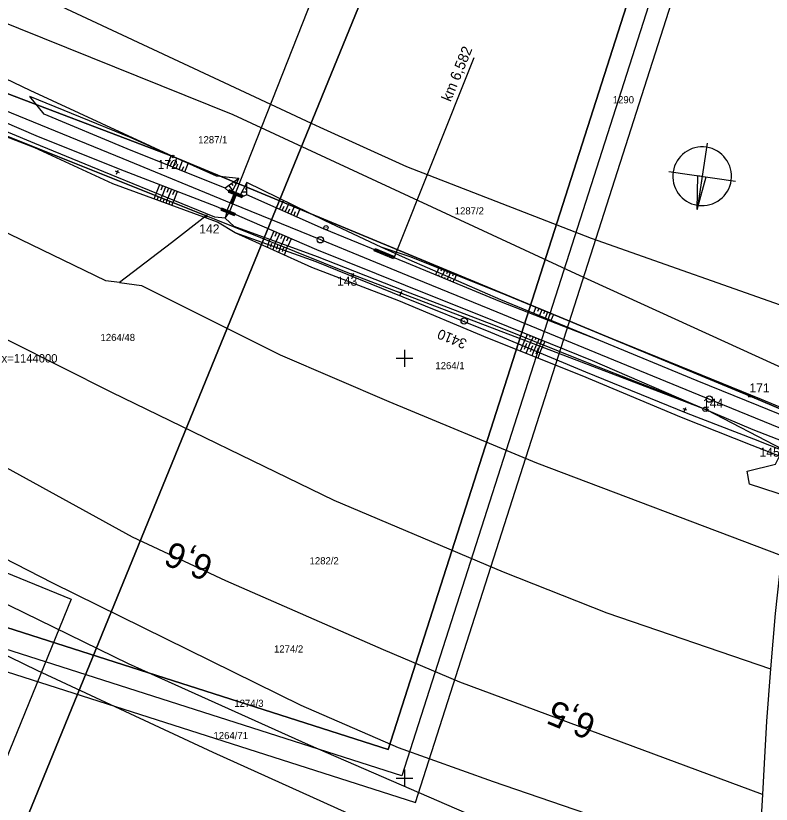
# Model space of a CAD drawing. Extents: x -779302 to -774398, y -1144902 to -1142831.
# Drawn here: x -776792.6 to -776612.7, y -1144106.2 to -1143918.4 of the extents above; entities that cross this region are included whole.
import ezdxf

# ---------------------------------------------------------------- set-up
doc = ezdxf.new("R2010")
doc.units = 0
for name, color, linetype in [('hektosit - Vrstva 5', 7, 'Continuous'), ('Hranice parcel', 7, 'Continuous'), ('legenda I_5_2 - Vrstva 1', 7, 'Continuous'), ('legenda I_5_2 - Vrstva 53', 7, 'Continuous'), ('Parcelní čísla', 7, 'Continuous'), ('SŽDC', 7, 'Continuous'), ('Vrstva 1', 7, 'Continuous'), ('Vrstva 21', 7, 'Continuous'), ('zjednodus_g_situ-seda - Vrstva 1', 7, 'Continuous'), ('zjednodus_g_situ-seda - Vrstva 17', 7, 'Continuous'), ('zjednodus_g_situ-seda - Vrstva 19', 7, 'Continuous'), ('zjednodus_g_situ-seda - Vrstva 36', 7, 'Continuous'), ('zjednodus_g_situ-seda - Vrstva 48', 7, 'Continuous'), ('zjednodus_g_situ-seda - Vrstva 49', 7, 'Continuous'), ('zjednodus_g_situ-seda - Vrstva 63', 7, 'Continuous'), ('zjednodus_g_situ-seda - Vrstva 7', 7, 'Continuous'), ('zjednodus_g_situ-seda - Vrstva 9', 7, 'Continuous')]:
    doc.layers.add(name, color=color, linetype=linetype)

msp = doc.modelspace()

# ---------------------------------------------------------------- linework, layer by layer
at = {"layer": 'hektosit - Vrstva 5'}
for p, q in [((-776700, -1143998), (-776700, -1144002)), ((-776702, -1144000), (-776698, -1144000)), ((-776700, -1144098), (-776700, -1144102)), ((-776702, -1144100), (-776698, -1144100))]:
    msp.add_line(p, q, dxfattribs=at)
at = {"layer": 'Hranice parcel'}
for p, q in [((-776606.15, -1144004.1), (-776659.21, -1143979.86)), ((-776614.75, -1144103.9), (-776615.7, -1144122.54))]:
    msp.add_line(p, q, dxfattribs=at)
for points in [[(-776970.83, -1143876.37), (-776959.34, -1143880.62), (-776893.47, -1143907.54), (-776747.29, -1143966.09)], [(-776755.18, -1143951.9), (-776802.08, -1143934.12), (-776861.29, -1143910.51), (-776911.17, -1143889.61), (-776911.85, -1143884.6)], [(-776767.95, -1143981.96), (-776771.13, -1143981.54), (-776923.23, -1143907.82), (-776964.5, -1143886.48)], [(-776820, -1143895.49), (-776784.26, -1143914.96), (-776722.27, -1143943.99), (-776720.17, -1143944.94), (-776699.56, -1143954.27), (-776655.56, -1143971.36), (-776605.13, -1143989.13)], [(-776659.21, -1143979.86), (-776740.86, -1143942.01), (-776843.03, -1143900.79), (-776856.4, -1143896.55)], [(-776755.18, -1143951.9), (-776789.16, -1143936.23), (-776842.24, -1143910.67)], [(-776606.8, -1144013.63), (-776617.86, -1144008.92), (-776755.18, -1143951.9)], [(-776747.29, -1143966.09), (-776755.51, -1143972.46), (-776767.95, -1143981.96)], [(-776609.89, -1144021.72), (-776627.91, -1144012.39), (-776712.36, -1143980.08), (-776747.29, -1143966.09)], [(-776767.95, -1143981.96), (-776762.67, -1143982.65), (-776729.67, -1143999.15), (-776703.74, -1144010.31), (-776668.57, -1144024.89), (-776610.21, -1144047.01), (-776611.68, -1144060.82), (-776612.85, -1144073.99)], [(-776817.86, -1143983.94), (-776769.85, -1144008.09), (-776716.84, -1144033.79), (-776676.48, -1144050.89), (-776651.82, -1144060.64), (-776612.85, -1144073.99)], [(-776614.75, -1144103.9), (-776686.85, -1144077.14), (-776704.99, -1144069.44), (-776742.59, -1144053.03), (-776764.83, -1144042.65), (-776838.37, -1144002.22)], [(-776862.96, -1144012.88), (-776783.91, -1144053.5), (-776724.69, -1144082.64), (-776701.51, -1144092.76), (-776678.86, -1144100.85), (-776615.7, -1144122.54)], [(-776875.92, -1144018.96), (-776765.86, -1144072.72), (-776722.96, -1144092.01), (-776674.41, -1144113.08), (-776634.6, -1144127.02), (-776616.22, -1144132.95)], [(-776606.85, -1144023.34), (-776607.85, -1144033.28), (-776617.82, -1144029.98), (-776618.37, -1144026.88), (-776611.66, -1144025.2), (-776609.89, -1144021.72)], [(-776617.13, -1144144.31), (-776682.18, -1144122.62), (-776745.61, -1144093.96), (-776787.51, -1144074.38), (-776878.46, -1144030.07)], [(-776612.85, -1144073.99), (-776613.79, -1144086.42), (-776614.36, -1144096.52), (-776614.75, -1144103.9)]]:
    msp.add_lwpolyline(points, dxfattribs=at)
at = {"layer": 'legenda I_5_2 - Vrstva 1'}
for p, q in [((-776627.94, -1143948.72), (-776630.29, -1143964.54)), ((-776637.03, -1143955.46), (-776621.2, -1143957.8)), ((-776630.29, -1143964.54), (-776628.13, -1143956.78))]:
    msp.add_line(p, q, dxfattribs=at)
msp.add_lwpolyline([(-776630.29, -1143964.54), (-776630.1, -1143956.48), (-776629.11, -1143956.63)], close=True, dxfattribs=at)
msp.add_arc((-776629.11, -1143956.63), 7, 262.6051, 260.5564, dxfattribs=at)
at = {"layer": 'legenda I_5_2 - Vrstva 53'}
for points in [[(-776609.89, -1144021.72), (-776627.91, -1144012.39), (-776712.36, -1143980.08), (-776747.29, -1143966.09), (-776893.47, -1143907.54), (-776959.34, -1143880.62)], [(-776932.26, -1143880.54), (-776911.85, -1143884.6), (-776911.17, -1143889.61), (-776861.29, -1143910.51), (-776802.08, -1143934.12), (-776755.18, -1143951.9), (-776617.86, -1144008.92), (-776606.8, -1144013.63)]]:
    msp.add_lwpolyline(points, dxfattribs=at)
at = {"layer": 'SŽDC'}
for p, q in [((-776754.98, -1143952.1), (-776755.48, -1143951.6)), ((-776754.98, -1143951.7), (-776755.48, -1143952.2)), ((-776755.38, -1143952.1), (-776754.88, -1143951.6)), ((-776755.38, -1143951.7), (-776754.88, -1143952.2)), ((-776755.18, -1143951.9), (-776755.18, -1143951.9)), ((-776747.09, -1143966.29), (-776747.59, -1143965.79)), ((-776747.09, -1143965.89), (-776747.59, -1143966.39)), ((-776747.49, -1143966.29), (-776746.99, -1143965.79)), ((-776747.49, -1143965.89), (-776746.99, -1143966.39)), ((-776747.29, -1143966.09), (-776747.29, -1143966.09)), ((-776712.16, -1143980.28), (-776712.66, -1143979.78)), ((-776712.16, -1143979.88), (-776712.66, -1143980.38)), ((-776712.56, -1143980.28), (-776712.06, -1143979.78)), ((-776712.56, -1143979.88), (-776712.06, -1143980.38)), ((-776712.36, -1143980.08), (-776712.36, -1143980.08)), ((-776617.66, -1144009.12), (-776618.16, -1144008.62)), ((-776617.66, -1144008.72), (-776618.16, -1144009.22)), ((-776618.06, -1144009.12), (-776617.56, -1144008.62)), ((-776618.06, -1144008.72), (-776617.56, -1144009.22)), ((-776617.86, -1144008.92), (-776617.86, -1144008.92)), ((-776627.71, -1144012.59), (-776628.21, -1144012.09)), ((-776628.11, -1144012.59), (-776627.61, -1144012.09)), ((-776627.71, -1144012.19), (-776628.21, -1144012.69)), ((-776628.11, -1144012.19), (-776627.61, -1144012.69)), ((-776627.91, -1144012.39), (-776627.91, -1144012.39))]:
    msp.add_line(p, q, dxfattribs=at)
for points in [[(-776098.59, -1144230.98), (-776104.51, -1144228.21), (-776116.08, -1144223.44), (-776126.28, -1144219.86), (-776203.96, -1144186.83), (-776252.27, -1144167.08), (-776325.22, -1144137.73), (-776342.13, -1144130.92), (-776434.38, -1144092.81), (-776527.2, -1144055.02), (-776604.66, -1144024.21), (-776606.85, -1144023.34), (-776609.89, -1144021.72), (-776627.91, -1144012.39), (-776712.36, -1143980.08), (-776747.29, -1143966.09), (-776893.47, -1143907.54), (-776959.34, -1143880.62), (-776970.83, -1143876.37), (-776982.48, -1143870.69)], [(-776932.26, -1143880.54), (-776911.85, -1143884.6), (-776911.17, -1143889.61), (-776861.29, -1143910.51), (-776802.08, -1143934.12), (-776755.18, -1143951.9), (-776617.86, -1144008.92), (-776606.8, -1144013.63), (-776604, -1144014.82), (-776566.07, -1144030.95), (-776524.5, -1144047.63), (-776431.42, -1144085.55), (-776339.24, -1144124.31), (-776253.98, -1144158.55), (-776237.42, -1144165.58), (-776113.15, -1144215.23), (-776109.59, -1144216.67), (-776105.05, -1144218.51), (-776101.21, -1144220.07), (-776096.42, -1144222.78), (-776095.57, -1144223.11)]]:
    msp.add_lwpolyline(points, dxfattribs=at)
at = {"layer": 'Vrstva 1'}
for points in [[(-776606.88, -1143822.95), (-777806.9, -1143438.86), (-777897.43, -1143721.71), (-776697.42, -1144105.81)], [(-776700.65, -1144099.52), (-777891.15, -1143718.47), (-777803.66, -1143445.14), (-776613.17, -1143826.19)], [(-776619.45, -1143829.42), (-777605.19, -1143513.91), (-777689.63, -1143777.73), (-776703.89, -1144093.24)], [(-776703.89, -1144093.24), (-777689.63, -1143777.73), (-777605.19, -1143513.91), (-776619.45, -1143829.42)], [(-775726.71, -1144243.78), (-776684.76, -1143852.17), (-776789.57, -1144108.58), (-775831.52, -1144500.19)], [(-775831.52, -1144500.19), (-776789.57, -1144108.58), (-776684.76, -1143852.17), (-775726.71, -1144243.78)]]:
    msp.add_lwpolyline(points, close=True, dxfattribs=at)
at = {"layer": 'Vrstva 21'}
msp.add_lwpolyline([(-776779.45, -1144057.4), (-776798.82, -1144104.8), (-776937.67, -1144048.04), (-776918.3, -1144000.64)], close=True, dxfattribs=at)
at = {"layer": 'zjednodus_g_situ-seda - Vrstva 1'}
msp.add_lwpolyline([(-776598.67, -1144021.52), (-776616.38, -1144014.26), (-776631.53, -1144008.05), (-776654.6, -1143998.59), (-776677.94, -1143989.03), (-776699.16, -1143980.33), (-776719.94, -1143971.81), (-776741.24, -1143963.08), (-776767.06, -1143952.49), (-776786.63, -1143944.47), (-776802.02, -1143938.15), (-776814.7, -1143932.96), (-776837.62, -1143923.56), (-776863.52, -1143912.95), (-776887.51, -1143903.12), (-776902.63, -1143896.92), (-776922.15, -1143888.92), (-776942.01, -1143880.78)], dxfattribs=at)
at = {"layer": 'zjednodus_g_situ-seda - Vrstva 17'}
for p, q in [((-776738.61, -1143961.26), (-776741.78, -1143960)), ((-776740.56, -1143965.92), (-776743.72, -1143964.65))]:
    msp.add_line(p, q, dxfattribs=at)
at = {"layer": 'zjednodus_g_situ-seda - Vrstva 19'}
for p, q in [((-776741.24, -1143963.08), (-776712.11, -1143889.42)), ((-776742.34, -1143964.91), (-776740.58, -1143960.78)), ((-776738.8, -1143961.7), (-776741.92, -1143960.42)), ((-776738.72, -1143961.53), (-776741.87, -1143960.22)), ((-776740.58, -1143960.78), (-776741.87, -1143960.22)), ((-776741.79, -1143960.05), (-776738.66, -1143961.36)), ((-776738.65, -1143961.37), (-776741.79, -1143960.05)), ((-776741.76, -1143959.88), (-776738.57, -1143961.19)), ((-776741.74, -1143965.16), (-776740.03, -1143960.95)), ((-776740.03, -1143960.95), (-776738.72, -1143961.53)), ((-776743.73, -1143964.72), (-776740.58, -1143965.99)), ((-776740.54, -1143965.86), (-776743.68, -1143964.56)), ((-776740.53, -1143965.87), (-776743.67, -1143964.57)), ((-776740.46, -1143965.68), (-776743.6, -1143964.4)), ((-776740.38, -1143965.49), (-776743.51, -1143964.21))]:
    msp.add_line(p, q, dxfattribs=at)
for points in [[(-776741.76, -1143959.88), (-776741.76, -1143959.88), (-776741.79, -1143960.05), (-776741.79, -1143960.05), (-776741.87, -1143960.22), (-776741.92, -1143960.42), (-776741.93, -1143960.43)], [(-776738.79, -1143961.7), (-776738.57, -1143961.2), (-776741.76, -1143959.88), (-776741.93, -1143960.43), (-776738.79, -1143961.7)], [(-776740.58, -1143960.78), (-776740.58, -1143960.78), (-776740.05, -1143960.97), (-776740.03, -1143960.95)], [(-776738.57, -1143961.2), (-776738.57, -1143961.19), (-776738.65, -1143961.37), (-776738.66, -1143961.36), (-776738.72, -1143961.53), (-776738.8, -1143961.7), (-776738.79, -1143961.7)], [(-776740.35, -1143965.5), (-776740.58, -1143965.99), (-776743.73, -1143964.73), (-776743.51, -1143964.21), (-776740.35, -1143965.5)], [(-776743.51, -1143964.21), (-776743.6, -1143964.4), (-776743.68, -1143964.56), (-776743.67, -1143964.57), (-776743.73, -1143964.72), (-776743.73, -1143964.73)], [(-776740.46, -1143965.68), (-776741.74, -1143965.16), (-776741.75, -1143965.14), (-776742.33, -1143964.96), (-776742.34, -1143964.91), (-776743.6, -1143964.4)], [(-776740.35, -1143965.5), (-776740.38, -1143965.49), (-776740.46, -1143965.68), (-776740.54, -1143965.86), (-776740.53, -1143965.87), (-776740.58, -1143965.99), (-776740.58, -1143965.99)]]:
    msp.add_lwpolyline(points, dxfattribs=at)
at = {"layer": 'zjednodus_g_situ-seda - Vrstva 36'}
msp.add_line((-776738.64, -1143961.43), (-776741.86, -1143960.2), dxfattribs=at)
at = {"layer": 'zjednodus_g_situ-seda - Vrstva 48'}
for p, q in [((-776756.51, -1143953.92), (-776755.64, -1143951.73)), ((-776755.82, -1143954.19), (-776755.38, -1143953.11)), ((-776755.12, -1143954.47), (-776754.27, -1143952.34)), ((-776754.42, -1143954.75), (-776754, -1143953.7)), ((-776753.73, -1143955.03), (-776752.9, -1143952.96)), ((-776752.34, -1143955.59), (-776751.53, -1143953.57)), ((-776753.03, -1143955.31), (-776752.62, -1143954.29)), ((-776758.35, -1143958.64), (-776759.14, -1143960.68)), ((-776757.65, -1143958.91), (-776758.05, -1143959.94)), ((-776756.95, -1143959.18), (-776757.75, -1143961.25)), ((-776756.25, -1143959.45), (-776756.66, -1143960.49)), ((-776741.84, -1143958.8), (-776740.98, -1143959.99)), ((-776741.23, -1143958.36), (-776740.91, -1143958.8)), ((-776740.62, -1143957.92), (-776740.21, -1143958.49)), ((-776737.59, -1143958.95), (-776738.01, -1143958.95)), ((-776759.63, -1143962.04), (-776759.13, -1143960.68)), ((-776758.23, -1143962.55), (-776757.75, -1143961.25)), ((-776755.55, -1143959.72), (-776756.36, -1143961.82)), ((-776754.85, -1143959.99), (-776755.26, -1143961.05)), ((-776754.15, -1143960.26), (-776754.98, -1143962.39)), ((-776737.6, -1143960.45), (-776738.81, -1143960.44)), ((-776737.6, -1143959.7), (-776738, -1143959.7)), ((-776758.93, -1143962.3), (-776758.68, -1143961.63)), ((-776757.52, -1143962.81), (-776757.29, -1143962.18)), ((-776756.82, -1143963.07), (-776756.36, -1143961.82)), ((-776756.11, -1143963.33), (-776755.89, -1143962.72)), ((-776755.41, -1143963.59), (-776754.97, -1143962.39)), ((-776729.83, -1143964.51), (-776728.88, -1143962.38)), ((-776728.46, -1143965.12), (-776727.53, -1143963.04)), ((-776729.15, -1143964.82), (-776728.68, -1143963.76)), ((-776727.78, -1143965.43), (-776727.32, -1143964.4)), ((-776727.09, -1143965.73), (-776726.18, -1143963.7)), ((-776726.41, -1143966.04), (-776725.96, -1143965.03)), ((-776725.72, -1143966.34), (-776724.84, -1143964.36)), ((-776731.17, -1143969.71), (-776732.05, -1143971.74)), ((-776730.48, -1143970.01), (-776730.92, -1143971)), ((-776729.8, -1143970.31), (-776730.64, -1143972.25)), ((-776729.11, -1143970.61), (-776729.52, -1143971.56)), ((-776732.51, -1143972.89), (-776732.09, -1143971.72)), ((-776731.8, -1143973.15), (-776731.59, -1143972.56)), ((-776731.1, -1143973.4), (-776730.68, -1143972.24)), ((-776728.42, -1143970.9), (-776729.23, -1143972.77)), ((-776727.73, -1143971.2), (-776728.13, -1143972.12)), ((-776727.05, -1143971.5), (-776727.82, -1143973.28)), ((-776732.53, -1143972.89), (-776732.76, -1143973.52)), ((-776731.83, -1143973.14), (-776731.95, -1143973.49)), ((-776731.12, -1143973.39), (-776731.39, -1143974.15)), ((-776730.42, -1143973.65), (-776730.56, -1143974.05)), ((-776730.39, -1143973.66), (-776730.18, -1143973.08)), ((-776729.71, -1143973.9), (-776730.02, -1143974.77)), ((-776729.69, -1143973.91), (-776729.27, -1143972.75)), ((-776729, -1143974.15), (-776729.17, -1143974.62)), ((-776728.98, -1143974.16), (-776728.77, -1143973.59)), ((-776728.3, -1143974.41), (-776728.65, -1143975.39)), ((-776728.27, -1143974.42), (-776727.86, -1143973.27)), ((-776692.59, -1143980.11), (-776692.3, -1143979.42)), ((-776691.89, -1143978.5), (-776692.27, -1143979.44)), ((-776691.89, -1143980.4), (-776691.76, -1143980.06)), ((-776691.2, -1143978.78), (-776691.39, -1143979.26)), ((-776691.2, -1143980.69), (-776690.93, -1143980.03)), ((-776690.5, -1143979.06), (-776690.89, -1143980.04)), ((-776689.8, -1143979.33), (-776690, -1143979.84)), ((-776689.11, -1143979.61), (-776689.52, -1143980.64)), ((-776688.41, -1143979.89), (-776688.62, -1143980.42)), ((-776687.71, -1143980.17), (-776688.14, -1143981.24)), ((-776690.51, -1143980.97), (-776690.37, -1143980.65)), ((-776689.82, -1143981.26), (-776689.55, -1143980.63)), ((-776689.12, -1143981.55), (-776688.99, -1143981.24)), ((-776688.43, -1143981.83), (-776688.18, -1143981.23)), ((-776668.7, -1143987.85), (-776669.28, -1143989.27)), ((-776668.01, -1143988.14), (-776668.3, -1143988.85)), ((-776667.31, -1143988.43), (-776667.89, -1143989.84)), ((-776666.62, -1143988.71), (-776666.91, -1143989.42)), ((-776665.93, -1143989), (-776666.51, -1143990.41)), ((-776665.23, -1143989.29), (-776665.52, -1143989.99)), ((-776664.54, -1143989.57), (-776665.12, -1143990.98)), ((-776671.92, -1143997), (-776671.15, -1143995.15)), ((-776670.79, -1143994.31), (-776671.14, -1143995.16)), ((-776670.1, -1143994.6), (-776670.27, -1143995.02)), ((-776669.4, -1143994.88), (-776669.74, -1143995.72)), ((-776668.71, -1143995.16), (-776668.88, -1143995.58)), ((-776671.94, -1143996.99), (-776672.48, -1143998.28)), ((-776671.22, -1143997.28), (-776670.84, -1143996.36)), ((-776670.53, -1143997.57), (-776669.76, -1143995.71)), ((-776669.84, -1143997.86), (-776669.45, -1143996.93)), ((-776669.15, -1143998.15), (-776668.37, -1143996.27)), ((-776668.01, -1143995.44), (-776668.35, -1143996.28)), ((-776667.76, -1143998.73), (-776666.97, -1143996.83)), ((-776667.32, -1143995.72), (-776667.49, -1143996.14)), ((-776666.62, -1143996.01), (-776666.96, -1143996.84)), ((-776671.24, -1143997.28), (-776671.51, -1143997.92)), ((-776670.55, -1143997.56), (-776671.08, -1143998.84)), ((-776669.86, -1143997.85), (-776670.12, -1143998.48)), ((-776669.17, -1143998.14), (-776669.69, -1143999.39)), ((-776668.47, -1143998.43), (-776668.73, -1143999.05)), ((-776668.45, -1143998.44), (-776668.06, -1143997.49)), ((-776667.78, -1143998.72), (-776668.29, -1143999.94))]:
    msp.add_line(p, q, dxfattribs=at)
at = {"layer": 'zjednodus_g_situ-seda - Vrstva 49'}
for p, q in [((-776739.52, -1143957.13), (-776742.74, -1143959.44)), ((-776737.61, -1143961.05), (-776737.58, -1143958.14)), ((-776740.32, -1143970.09), (-776744.57, -1143967.58))]:
    msp.add_line(p, q, dxfattribs=at)
for points in [[(-776632.28, -1144010.5), (-776655.24, -1144000.62), (-776678.59, -1143991.16), (-776699.81, -1143982.69), (-776720.93, -1143974.16), (-776739.27, -1143966.19), (-776740.46, -1143965.68), (-776743.6, -1143964.4), (-776744.85, -1143963.84), (-776767.74, -1143955.02), (-776787.78, -1143946.98), (-776802.96, -1143940.45), (-776815.44, -1143935.53), (-776839.01, -1143925.84), (-776864.39, -1143915.25), (-776887.92, -1143905.39), (-776903.55, -1143899.04), (-776922.93, -1143890.99), (-776942.4, -1143884.3), (-776968.09, -1143872.66), (-776968.62, -1143873.09), (-776966.73, -1143877.64), (-776966.65, -1143877.66), (-776960.31, -1143879.96)], [(-776745.22, -1143966.39), (-776768.57, -1143956.81), (-776788.05, -1143948.79), (-776815.75, -1143937.29), (-776840.44, -1143927.18), (-776864.63, -1143917.51), (-776887.35, -1143908.08), (-776904.88, -1143900.89), (-776924.52, -1143892.68), (-776943.18, -1143885.14), (-776959.2, -1143878.5), (-776964.72, -1143876.26), (-776967.79, -1143875.28), (-776966.65, -1143877.66)], [(-776744.57, -1143967.58), (-776769.47, -1143958.42), (-776788.11, -1143949.89), (-776817.57, -1143938.46), (-776840.93, -1143928.5), (-776865.04, -1143918.88), (-776887.65, -1143909.3), (-776905.6, -1143902.46), (-776924.44, -1143894.29), (-776942.85, -1143887.03), (-776960.31, -1143879.96)], [(-776653.73, -1143995.64), (-776677.29, -1143986.44), (-776699.55, -1143977.24), (-776719.33, -1143969.19), (-776737.61, -1143961.05), (-776738.72, -1143961.53), (-776741.87, -1143960.22), (-776742.74, -1143959.44), (-776766.09, -1143950.07), (-776785.84, -1143941.86), (-776789.29, -1143937.64)], [(-776739.52, -1143957.13), (-776744.82, -1143956.59), (-776765.12, -1143947.47), (-776789.29, -1143937.64)], [(-776739.52, -1143957.13), (-776741.22, -1143960.47), (-776741.87, -1143960.22)], [(-776737.58, -1143958.14), (-776739.28, -1143961.32), (-776738.72, -1143961.53)], [(-776705.61, -1143973.55), (-776718.95, -1143967.23), (-776737.58, -1143958.14)], [(-776742.77, -1143966.57), (-776741.74, -1143965.16), (-776742.34, -1143964.91), (-776742.77, -1143966.57)], [(-776740.56, -1143968.62), (-776742.77, -1143966.57), (-776745.22, -1143966.39)], [(-776632.28, -1144010.5), (-776655.64, -1144001.38), (-776678.7, -1143992.12), (-776700.35, -1143983.82), (-776720.77, -1143975.86), (-776740.56, -1143968.62)], [(-776455.48, -1144084.21), (-776460.7, -1144084.33), (-776476.33, -1144077.95), (-776499.84, -1144068.37), (-776521.05, -1144060.27), (-776545.65, -1144050.16), (-776576.02, -1144037.61), (-776601.11, -1144027.05), (-776617.22, -1144020.76), (-776633.99, -1144014.11), (-776657.69, -1144004.15), (-776680.17, -1143995.24), (-776701.4, -1143986.3), (-776722.06, -1143978.39), (-776740.32, -1143970.09)], [(-776431.5, -1144092.78), (-776438.51, -1144090.99), (-776455.48, -1144084.21), (-776475.22, -1144076.5), (-776499.98, -1144066.59), (-776520.06, -1144058.24), (-776545.23, -1144048.08), (-776575.75, -1144035.58), (-776601.52, -1144025.28), (-776616.83, -1144019.28), (-776632.84, -1144013.05), (-776656.82, -1144003.29), (-776679.44, -1143993.86), (-776700.3, -1143985.41), (-776721.05, -1143977.01), (-776740.32, -1143970.09)], [(-776473.96, -1144069.4), (-776474.21, -1144068.58), (-776497.8, -1144058.87), (-776518.68, -1144050.08), (-776542.45, -1144040.31), (-776572.7, -1144027.7), (-776596.82, -1144017.37), (-776614.98, -1144009.8), (-776629.02, -1144004.08), (-776653.1, -1143994.29), (-776677.17, -1143984.36), (-776698.68, -1143975.81), (-776705.61, -1143973.55)], [(-776473.96, -1144069.4), (-776498.02, -1144059.45), (-776518.71, -1144050.97), (-776542.83, -1144041.32), (-776573.43, -1144028.49), (-776597.28, -1144018.78), (-776615.57, -1144011.36), (-776630.29, -1144005.35), (-776653.73, -1143995.64), (-776677.1, -1143986.07), (-776698.93, -1143976.53), (-776705.61, -1143973.55)], [(-776455.03, -1144083.03), (-776476.02, -1144074.43), (-776500.08, -1144064.52), (-776519.37, -1144056.67), (-776544.75, -1144046.12), (-776560.76, -1144039.59), (-776575.89, -1144033.44), (-776600.19, -1144023.56), (-776616.99, -1144017.02), (-776632.28, -1144010.5)]]:
    msp.add_lwpolyline(points, dxfattribs=at)
at = {"layer": 'zjednodus_g_situ-seda - Vrstva 63'}
msp.add_line((-776685.75, -1143991.12), (-776685.84, -1143991.08), dxfattribs=at)
msp.add_circle((-776685.79, -1143991.1), 0.756, dxfattribs=at)
at = {"layer": 'zjednodus_g_situ-seda - Vrstva 7'}
for p, q in [((-776767.94, -1143955.82), (-776768.86, -1143955.44)), ((-776768.59, -1143956.09), (-776768.21, -1143955.17)), ((-776718.67, -1143968.89), (-776718.77, -1143968.85)), ((-776700.41, -1143984.66), (-776701.33, -1143984.28)), ((-776701.06, -1143984.94), (-776700.68, -1143984.01)), ((-776632.72, -1144012.37), (-776633.64, -1144012)), ((-776633.37, -1144012.65), (-776632.99, -1144011.72)), ((-776628.38, -1144012.18), (-776628.47, -1144012.14))]:
    msp.add_line(p, q, dxfattribs=at)
for centre, radius in [((-776718.72, -1143968.87), 0.5), ((-776720.05, -1143971.77), 0.75), ((-776627.42, -1144009.73), 0.75), ((-776628.43, -1144012.16), 0.5)]:
    msp.add_circle(centre, radius, dxfattribs=at)
at = {"layer": 'zjednodus_g_situ-seda - Vrstva 9'}
msp.add_line((-776702.51, -1143976.03), (-776683.46, -1143928.32), dxfattribs=at)
msp.add_lwpolyline([(-776702.17, -1143975.19), (-776702.4, -1143975.75), (-776702.63, -1143976.3), (-776707.25, -1143974.4), (-776707.02, -1143973.85), (-776702.4, -1143975.75)], dxfattribs=at)

# ---------------------------------------------------------------- texts
at = {"layer": 'hektosit - Vrstva 5'}
msp.add_text('x=1144000', height=2, dxfattribs=at).set_placement((-776796, -1144001))
at = {"layer": 'Parcelní čísla'}
for s, p in [('1290', (-776650.4, -1143939.24)), ('1287/1', (-776749.16, -1143948.77)), ('1287/2', (-776688.05, -1143965.71)), ('1264/48', (-776772.43, -1143995.88)), ('1264/1', (-776692.66, -1144002.59)), ('1282/2', (-776722.63, -1144049.09)), ('1274/2', (-776731.1, -1144070.1)), ('1274/3', (-776740.55, -1144083.05)), ('1264/71', (-776745.52, -1144090.74))]:
    msp.add_text(s, height=1.7, dxfattribs=at).set_placement(p)
at = {"layer": 'SŽDC'}
for s, p in [('172', (-776758.82, -1143954.89)), ('142', (-776748.92, -1143970.26)), ('143', (-776716.09, -1143982.71)), ('171', (-776617.86, -1144008.14)), ('144', (-776628.92, -1144011.78)), ('145', (-776615.44, -1144023.45))]:
    msp.add_text(s, height=2.16, dxfattribs=at).set_placement(p)
at = {"layer": 'zjednodus_g_situ-seda - Vrstva 63'}
msp.add_text('3410', height=2.4, rotation=157.7166, dxfattribs=at).set_placement((-776684.94, -1143995.65))
at = {"layer": 'zjednodus_g_situ-seda - Vrstva 7'}
for s, p in [('6,6', (-776745.16, -1144047.69)), ('6,5', (-776653.98, -1144085.5))]:
    msp.add_text(s, height=6, rotation=157.7046, dxfattribs=at).set_placement(p)
at = {"layer": 'zjednodus_g_situ-seda - Vrstva 9'}
msp.add_text('km 6,582', height=2.5, rotation=67.65, dxfattribs=at).set_placement((-776689.03, -1143939.03))

doc.saveas('drawing.dxf')
